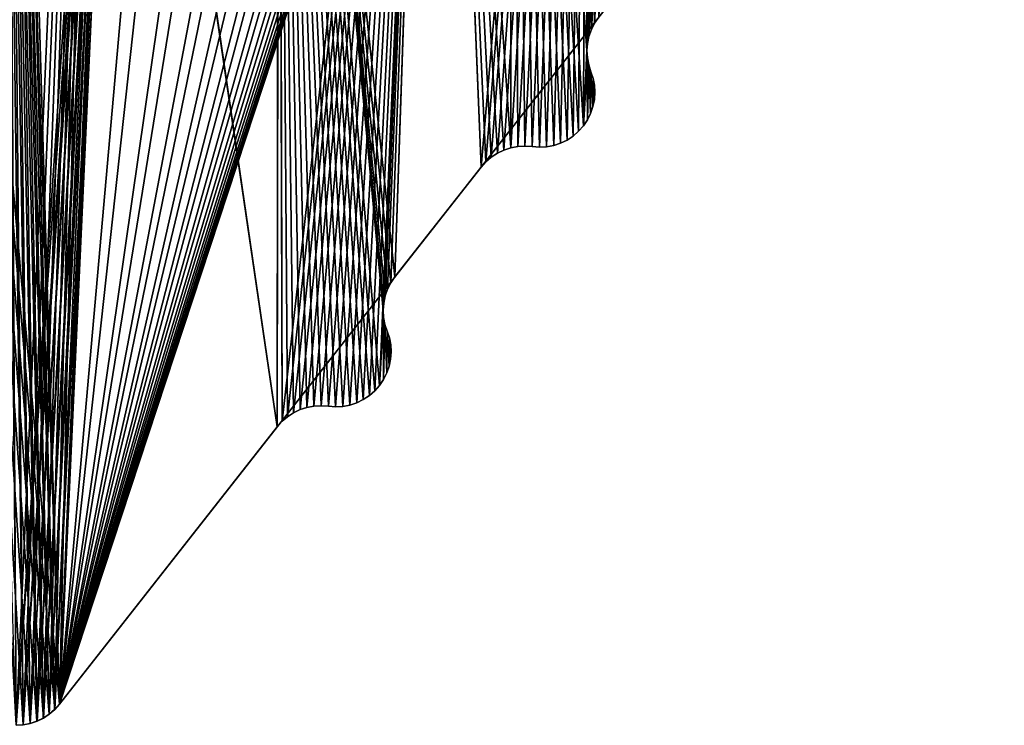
# Model space of a CAD drawing. Header units: millimetres. Extents: x -45.8 to 32.5, y -38.6 to 44.
# Tile 655 of 656: x 11.4 to 15.9, y -22.5 to -19.3. Entities that reach past the tile are written whole.
import ezdxf

# ---------------------------------------------------------------- set-up
doc = ezdxf.new("R2010")
doc.units = ezdxf.units.MM
doc.header["$LTSCALE"] = 33.374815
for name, color, linetype in [('127', 7, 'CONTINUOUS'), ('128', 7, 'CONTINUOUS'), ('129', 7, 'CONTINUOUS'), ('51', 7, 'CONTINUOUS'), ('53', 7, 'CONTINUOUS'), ('618', 7, 'CONTINUOUS'), ('620', 7, 'CONTINUOUS'), ('632', 7, 'CONTINUOUS'), ('633', 7, 'CONTINUOUS'), ('656', 7, 'CONTINUOUS'), ('658', 7, 'CONTINUOUS'), ('666', 7, 'CONTINUOUS'), ('667', 7, 'CONTINUOUS'), ('87', 7, 'CONTINUOUS'), ('96', 7, 'CONTINUOUS'), ('97', 7, 'CONTINUOUS')]:
    doc.layers.add(name, color=color, linetype=linetype)

msp = doc.modelspace()

# ---------------------------------------------------------------- linework, layer by layer
at = {"layer": '127', "linetype": 'CONTINUOUS'}
for points in [[(14.0261, -19.2813, -255), (14.0261, -19.2813, 255), (14.0076, -19.3084, 255), (14.0261, -19.2813, -255)], [(14.0076, -19.3084, -255), (14.0261, -19.2813, -255), (14.0076, -19.3084, 255), (14.0076, -19.3084, -255)], [(14.0076, -19.3084, -255), (14.0076, -19.3084, 255), (13.9929, -19.3374, 255), (14.0076, -19.3084, -255)], [(13.9929, -19.3374, -255), (14.0076, -19.3084, -255), (13.9929, -19.3374, 255), (13.9929, -19.3374, -255)], [(13.9753, -19.4003, -255), (13.982, -19.3683, -255), (13.9753, -19.4003, 255), (13.9753, -19.4003, -255)], [(13.982, -19.3683, -255), (13.982, -19.3683, 255), (13.9753, -19.4003, 255), (13.982, -19.3683, -255)], [(13.9929, -19.3374, -255), (13.9929, -19.3374, 255), (13.982, -19.3683, 255), (13.9929, -19.3374, -255)], [(13.982, -19.3683, -255), (13.9929, -19.3374, -255), (13.982, -19.3683, 255), (13.982, -19.3683, -255)], [(13.9753, -19.4003, -255), (13.9753, -19.4003, 255), (13.9728, -19.4329, 255), (13.9753, -19.4003, -255)], [(13.9728, -19.4329, -255), (13.9753, -19.4003, -255), (13.9728, -19.4329, 255), (13.9728, -19.4329, -255)], [(13.9728, -19.4329, -255), (13.9728, -19.4329, 255), (13.9746, -19.4656, 255), (13.9728, -19.4329, -255)], [(13.9746, -19.4656, -255), (13.9728, -19.4329, -255), (13.9746, -19.4656, 255), (13.9746, -19.4656, -255)], [(13.9746, -19.4656, -255), (13.9746, -19.4656, 255), (13.9806, -19.4976, 255), (13.9746, -19.4656, -255)], [(13.9806, -19.4976, -255), (13.9746, -19.4656, -255), (13.9806, -19.4976, 255), (13.9806, -19.4976, -255)], [(13.9806, -19.4976, -255), (13.9806, -19.4976, 255), (13.9907, -19.5288, 255), (13.9806, -19.4976, -255)], [(13.9907, -19.5288, -255), (13.9806, -19.4976, -255), (13.9907, -19.5288, 255), (13.9907, -19.5288, -255)]]:
    msp.add_3dface(points, dxfattribs=at)
at = {"layer": '128', "linetype": 'CONTINUOUS'}
for points in [[(13.9907, -19.5288, -255), (13.9907, -19.5288, 255), (14.0007, -19.559, 255), (13.9907, -19.5288, -255)], [(14.0007, -19.559, -255), (13.9907, -19.5288, -255), (14.0007, -19.559, 255), (14.0007, -19.559, -255)], [(14.0067, -19.5902, -255), (14.0007, -19.559, -255), (14.0067, -19.5902, 255), (14.0067, -19.5902, -255)], [(14.0007, -19.559, -255), (14.0007, -19.559, 255), (14.0067, -19.5902, 255), (14.0007, -19.559, -255)], [(14.0087, -19.6219, -255), (14.0067, -19.5902, -255), (14.0087, -19.6219, 255), (14.0087, -19.6219, -255)], [(14.0067, -19.5902, -255), (14.0067, -19.5902, 255), (14.0087, -19.6219, 255), (14.0067, -19.5902, -255)], [(14.0065, -19.655, -255), (14.0087, -19.6219, -255), (14.0065, -19.655, 255), (14.0065, -19.655, -255)], [(14.0087, -19.6219, -255), (14.0087, -19.6219, 255), (14.0065, -19.655, 255), (14.0087, -19.6219, -255)], [(13.9894, -19.7183, -255), (14.0001, -19.6871, 255), (13.9894, -19.7183, 255), (13.9894, -19.7183, -255)], [(13.9894, -19.7183, -255), (14.0001, -19.6871, -255), (14.0001, -19.6871, 255), (13.9894, -19.7183, -255)], [(14.0001, -19.6871, -255), (14.0065, -19.655, 255), (14.0001, -19.6871, 255), (14.0001, -19.6871, -255)], [(14.0001, -19.6871, -255), (14.0065, -19.655, -255), (14.0065, -19.655, 255), (14.0001, -19.6871, -255)], [(13.9748, -19.7477, -255), (13.9894, -19.7183, 255), (13.9748, -19.7477, 255), (13.9748, -19.7477, -255)], [(13.9748, -19.7477, -255), (13.9894, -19.7183, -255), (13.9894, -19.7183, 255), (13.9748, -19.7477, -255)], [(13.9346, -19.7996, -255), (13.9564, -19.775, -255), (13.9564, -19.775, 255), (13.9346, -19.7996, -255)], [(13.9346, -19.7996, -255), (13.9564, -19.775, 255), (13.9346, -19.7996, 255), (13.9346, -19.7996, -255)], [(13.9564, -19.775, -255), (13.9748, -19.7477, -255), (13.9748, -19.7477, 255), (13.9564, -19.775, -255)], [(13.9564, -19.775, -255), (13.9748, -19.7477, 255), (13.9564, -19.775, 255), (13.9564, -19.775, -255)], [(13.8823, -19.8392, -255), (13.9098, -19.8211, -255), (13.9098, -19.8211, 255), (13.8823, -19.8392, -255)], [(13.8823, -19.8392, -255), (13.9098, -19.8211, 255), (13.8823, -19.8392, 255), (13.8823, -19.8392, -255)], [(13.9098, -19.8211, -255), (13.9346, -19.7996, -255), (13.9346, -19.7996, 255), (13.9098, -19.8211, -255)], [(13.9098, -19.8211, -255), (13.9346, -19.7996, 255), (13.9098, -19.8211, 255), (13.9098, -19.8211, -255)], [(13.7892, -19.8701, -255), (13.8216, -19.8639, 255), (13.7892, -19.8701, 255), (13.7892, -19.8701, -255)], [(13.7892, -19.8701, -255), (13.8216, -19.8639, -255), (13.8216, -19.8639, 255), (13.7892, -19.8701, -255)], [(13.8216, -19.8639, -255), (13.8528, -19.8536, 255), (13.8216, -19.8639, 255), (13.8216, -19.8639, -255)], [(13.8216, -19.8639, -255), (13.8528, -19.8536, -255), (13.8528, -19.8536, 255), (13.8216, -19.8639, -255)], [(13.8528, -19.8536, -255), (13.8823, -19.8392, 255), (13.8528, -19.8536, 255), (13.8528, -19.8536, -255)], [(13.8528, -19.8536, -255), (13.8823, -19.8392, -255), (13.8823, -19.8392, 255), (13.8528, -19.8536, -255)], [(13.7565, -19.8719, -255), (13.7564, -19.8719, 255), (13.7234, -19.8694, 255), (13.7565, -19.8719, -255)], [(13.7234, -19.8694, -255), (13.7565, -19.8719, -255), (13.7234, -19.8694, 255), (13.7234, -19.8694, -255)], [(13.7565, -19.8719, -255), (13.7892, -19.8701, 255), (13.7564, -19.8719, 255), (13.7565, -19.8719, -255)], [(13.7565, -19.8719, -255), (13.7892, -19.8701, -255), (13.7892, -19.8701, 255), (13.7565, -19.8719, -255)]]:
    msp.add_3dface(points, dxfattribs=at)
at = {"layer": '129', "linetype": 'CONTINUOUS'}
for points in [[(13.0668, -20.5174, -255), (13.0815, -20.4884, -255), (13.0668, -20.5174, 255), (13.0668, -20.5174, -255)], [(13.0815, -20.4884, -255), (13.0815, -20.4884, 255), (13.0668, -20.5174, 255), (13.0815, -20.4884, -255)], [(13.1, -20.4613, -255), (13.1, -20.4613, 255), (13.0815, -20.4884, 255), (13.1, -20.4613, -255)], [(13.0815, -20.4884, -255), (13.1, -20.4613, -255), (13.0815, -20.4884, 255), (13.0815, -20.4884, -255)], [(13.0668, -20.5174, -255), (13.0668, -20.5174, 255), (13.0559, -20.5483, 255), (13.0668, -20.5174, -255)], [(13.0559, -20.5483, -255), (13.0668, -20.5174, -255), (13.0559, -20.5483, 255), (13.0559, -20.5483, -255)], [(13.0467, -20.6129, -255), (13.0492, -20.5803, -255), (13.0467, -20.6129, 255), (13.0467, -20.6129, -255)], [(13.0492, -20.5803, -255), (13.0492, -20.5803, 255), (13.0467, -20.6129, 255), (13.0492, -20.5803, -255)], [(13.0559, -20.5483, -255), (13.0559, -20.5483, 255), (13.0492, -20.5803, 255), (13.0559, -20.5483, -255)], [(13.0492, -20.5803, -255), (13.0559, -20.5483, -255), (13.0492, -20.5803, 255), (13.0492, -20.5803, -255)], [(13.0485, -20.6456, -255), (13.0467, -20.6129, -255), (13.0485, -20.6456, 255), (13.0485, -20.6456, -255)], [(13.0467, -20.6129, -255), (13.0467, -20.6129, 255), (13.0485, -20.6456, 255), (13.0467, -20.6129, -255)], [(13.0545, -20.6776, -255), (13.0485, -20.6456, -255), (13.0545, -20.6776, 255), (13.0545, -20.6776, -255)], [(13.0485, -20.6456, -255), (13.0485, -20.6456, 255), (13.0545, -20.6776, 255), (13.0485, -20.6456, -255)], [(13.0647, -20.7088, -255), (13.0545, -20.6776, -255), (13.0647, -20.7088, 255), (13.0647, -20.7088, -255)], [(13.0545, -20.6776, -255), (13.0545, -20.6776, 255), (13.0647, -20.7088, 255), (13.0545, -20.6776, -255)]]:
    msp.add_3dface(points, dxfattribs=at)
at = {"layer": '51', "linetype": 'CONTINUOUS'}
for points in [[(14.3056, -13.9767, -255), (13.9753, -19.4003, -255), (13.9741, -14.3082, -255), (14.3056, -13.9767, -255)], [(13.982, -19.3683, -255), (13.9753, -19.4003, -255), (14.3056, -13.9767, -255), (13.982, -19.3683, -255)], [(13.9929, -19.3374, -255), (13.982, -19.3683, -255), (14.3056, -13.9767, -255), (13.9929, -19.3374, -255)], [(14.0076, -19.3084, -255), (13.9929, -19.3374, -255), (14.3056, -13.9767, -255), (14.0076, -19.3084, -255)], [(14.0261, -19.2813, -255), (14.0076, -19.3084, -255), (14.3056, -13.9767, -255), (14.0261, -19.2813, -255)], [(13.9741, -14.3082, -255), (13.4914, -19.9626, -255), (13.2879, -14.9476, -255), (13.9741, -14.3082, -255)], [(13.5133, -19.9381, -255), (13.4914, -19.9626, -255), (13.9741, -14.3082, -255), (13.5133, -19.9381, -255)], [(13.538, -19.9169, -255), (13.5133, -19.9381, -255), (13.9741, -14.3082, -255), (13.538, -19.9169, -255)], [(13.5655, -19.899, -255), (13.538, -19.9169, -255), (13.9741, -14.3082, -255), (13.5655, -19.899, -255)], [(13.5949, -19.8849, -255), (13.5655, -19.899, -255), (13.9741, -14.3082, -255), (13.5949, -19.8849, -255)], [(13.626, -19.8747, -255), (13.5949, -19.8849, -255), (13.9741, -14.3082, -255), (13.626, -19.8747, -255)], [(13.6582, -19.8687, -255), (13.626, -19.8747, -255), (13.9741, -14.3082, -255), (13.6582, -19.8687, -255)], [(13.6907, -19.8669, -255), (13.6582, -19.8687, -255), (13.9741, -14.3082, -255), (13.6907, -19.8669, -255)], [(13.7234, -19.8694, -255), (13.6907, -19.8669, -255), (13.9741, -14.3082, -255), (13.7234, -19.8694, -255)], [(13.7565, -19.8719, -255), (13.7234, -19.8694, -255), (13.9741, -14.3082, -255), (13.7565, -19.8719, -255)], [(13.7892, -19.8701, -255), (13.7565, -19.8719, -255), (13.9741, -14.3082, -255), (13.7892, -19.8701, -255)], [(13.8216, -19.8639, -255), (13.7892, -19.8701, -255), (13.9741, -14.3082, -255), (13.8216, -19.8639, -255)], [(13.8528, -19.8536, -255), (13.8216, -19.8639, -255), (13.9741, -14.3082, -255), (13.8528, -19.8536, -255)], [(13.8823, -19.8392, -255), (13.8528, -19.8536, -255), (13.9741, -14.3082, -255), (13.8823, -19.8392, -255)], [(13.9098, -19.8211, -255), (13.8823, -19.8392, -255), (13.9741, -14.3082, -255), (13.9098, -19.8211, -255)], [(13.9346, -19.7996, -255), (13.9098, -19.8211, -255), (13.9741, -14.3082, -255), (13.9346, -19.7996, -255)], [(13.9564, -19.775, -255), (13.9346, -19.7996, -255), (13.9741, -14.3082, -255), (13.9564, -19.775, -255)], [(13.9728, -19.4329, -255), (13.9564, -19.775, -255), (13.9741, -14.3082, -255), (13.9728, -19.4329, -255)], [(13.9753, -19.4003, -255), (13.9728, -19.4329, -255), (13.9741, -14.3082, -255), (13.9753, -19.4003, -255)], [(13.2879, -14.9476, -255), (12.5873, -21.1181, -255), (12.5732, -15.5536, -255), (13.2879, -14.9476, -255)], [(12.612, -21.0969, -255), (12.5873, -21.1181, -255), (13.2879, -14.9476, -255), (12.612, -21.0969, -255)], [(12.6394, -21.079, -255), (12.612, -21.0969, -255), (13.2879, -14.9476, -255), (12.6394, -21.079, -255)], [(12.6689, -21.0649, -255), (12.6394, -21.079, -255), (13.2879, -14.9476, -255), (12.6689, -21.0649, -255)], [(12.6999, -21.0547, -255), (12.6689, -21.0649, -255), (13.2879, -14.9476, -255), (12.6999, -21.0547, -255)], [(12.7321, -21.0487, -255), (12.6999, -21.0547, -255), (13.2879, -14.9476, -255), (12.7321, -21.0487, -255)], [(12.7646, -21.0469, -255), (12.7321, -21.0487, -255), (13.2879, -14.9476, -255), (12.7646, -21.0469, -255)], [(12.7973, -21.0494, -255), (12.7646, -21.0469, -255), (13.2879, -14.9476, -255), (12.7973, -21.0494, -255)], [(12.8304, -21.0519, -255), (12.7973, -21.0494, -255), (13.2879, -14.9476, -255), (12.8304, -21.0519, -255)], [(12.8631, -21.05, -255), (12.8304, -21.0519, -255), (13.2879, -14.9476, -255), (12.8631, -21.05, -255)], [(12.8955, -21.0439, -255), (12.8631, -21.05, -255), (13.2879, -14.9476, -255), (12.8955, -21.0439, -255)], [(12.9267, -21.0335, -255), (12.8955, -21.0439, -255), (13.2879, -14.9476, -255), (12.9267, -21.0335, -255)], [(12.9563, -21.0192, -255), (12.9267, -21.0335, -255), (13.2879, -14.9476, -255), (12.9563, -21.0192, -255)], [(12.9837, -21.0011, -255), (12.9563, -21.0192, -255), (13.2879, -14.9476, -255), (12.9837, -21.0011, -255)], [(13.0085, -20.9796, -255), (12.9837, -21.0011, -255), (13.2879, -14.9476, -255), (13.0085, -20.9796, -255)], [(13.0303, -20.955, -255), (13.0085, -20.9796, -255), (13.2879, -14.9476, -255), (13.0303, -20.955, -255)], [(13.0467, -20.6129, -255), (13.0303, -20.955, -255), (13.2879, -14.9476, -255), (13.0467, -20.6129, -255)], [(13.0492, -20.5803, -255), (13.0467, -20.6129, -255), (13.2879, -14.9476, -255), (13.0492, -20.5803, -255)], [(13.0559, -20.5483, -255), (13.0492, -20.5803, -255), (13.2879, -14.9476, -255), (13.0559, -20.5483, -255)], [(13.0668, -20.5174, -255), (13.0559, -20.5483, -255), (13.2879, -14.9476, -255), (13.0668, -20.5174, -255)], [(13.0815, -20.4884, -255), (13.0668, -20.5174, -255), (13.2879, -14.9476, -255), (13.0815, -20.4884, -255)], [(13.1, -20.4613, -255), (13.0815, -20.4884, -255), (13.2879, -14.9476, -255), (13.1, -20.4613, -255)], [(13.4914, -19.9626, -255), (13.1, -20.4613, -255), (13.2879, -14.9476, -255), (13.4914, -19.9626, -255)], [(12.5732, -15.5536, -255), (12.5653, -21.1425, -255), (11.8309, -16.1255, -255), (12.5732, -15.5536, -255)], [(12.5873, -21.1181, -255), (12.5653, -21.1425, -255), (12.5732, -15.5536, -255), (12.5873, -21.1181, -255)], [(11.8309, -16.1255, -255), (11.3784, -22.5, -255), (11.0618, -16.6624, -255), (11.8309, -16.1255, -255)], [(11.4107, -22.4979, -255), (11.3784, -22.5, -255), (11.8309, -16.1255, -255), (11.4107, -22.4979, -255)], [(11.4423, -22.4917, -255), (11.4107, -22.4979, -255), (11.8309, -16.1255, -255), (11.4423, -22.4917, -255)], [(11.473, -22.4814, -255), (11.4423, -22.4917, -255), (11.8309, -16.1255, -255), (11.473, -22.4814, -255)], [(11.5021, -22.4673, -255), (11.473, -22.4814, -255), (11.8309, -16.1255, -255), (11.5021, -22.4673, -255)], [(11.529, -22.4495, -255), (11.5021, -22.4673, -255), (11.8309, -16.1255, -255), (11.529, -22.4495, -255)], [(11.5535, -22.4285, -255), (11.529, -22.4495, -255), (11.8309, -16.1255, -255), (11.5535, -22.4285, -255)], [(11.5751, -22.4043, -255), (11.5535, -22.4285, -255), (11.8309, -16.1255, -255), (11.5751, -22.4043, -255)], [(12.5653, -21.1425, -255), (11.5751, -22.4043, -255), (11.8309, -16.1255, -255), (12.5653, -21.1425, -255)], [(13.9746, -19.4656, -255), (13.9564, -19.775, -255), (13.9728, -19.4329, -255), (13.9746, -19.4656, -255)], [(13.9748, -19.7477, -255), (13.9564, -19.775, -255), (13.9746, -19.4656, -255), (13.9748, -19.7477, -255)], [(13.9806, -19.4976, -255), (13.9748, -19.7477, -255), (13.9746, -19.4656, -255), (13.9806, -19.4976, -255)], [(13.9894, -19.7183, -255), (13.9748, -19.7477, -255), (13.9806, -19.4976, -255), (13.9894, -19.7183, -255)], [(13.9907, -19.5288, -255), (13.9894, -19.7183, -255), (13.9806, -19.4976, -255), (13.9907, -19.5288, -255)], [(14.0001, -19.6871, -255), (13.9894, -19.7183, -255), (13.9907, -19.5288, -255), (14.0001, -19.6871, -255)], [(14.0007, -19.559, -255), (14.0001, -19.6871, -255), (13.9907, -19.5288, -255), (14.0007, -19.559, -255)], [(14.0065, -19.655, -255), (14.0001, -19.6871, -255), (14.0007, -19.559, -255), (14.0065, -19.655, -255)], [(14.0067, -19.5902, -255), (14.0065, -19.655, -255), (14.0007, -19.559, -255), (14.0067, -19.5902, -255)], [(14.0087, -19.6219, -255), (14.0065, -19.655, -255), (14.0067, -19.5902, -255), (14.0087, -19.6219, -255)], [(13.0485, -20.6456, -255), (13.0303, -20.955, -255), (13.0467, -20.6129, -255), (13.0485, -20.6456, -255)], [(13.0487, -20.9277, -255), (13.0303, -20.955, -255), (13.0485, -20.6456, -255), (13.0487, -20.9277, -255)], [(13.0545, -20.6776, -255), (13.0487, -20.9277, -255), (13.0485, -20.6456, -255), (13.0545, -20.6776, -255)], [(13.0633, -20.8983, -255), (13.0487, -20.9277, -255), (13.0545, -20.6776, -255), (13.0633, -20.8983, -255)], [(13.0647, -20.7088, -255), (13.0633, -20.8983, -255), (13.0545, -20.6776, -255), (13.0647, -20.7088, -255)], [(13.074, -20.8671, -255), (13.0633, -20.8983, -255), (13.0647, -20.7088, -255), (13.074, -20.8671, -255)], [(13.0746, -20.739, -255), (13.074, -20.8671, -255), (13.0647, -20.7088, -255), (13.0746, -20.739, -255)], [(13.0805, -20.835, -255), (13.074, -20.8671, -255), (13.0746, -20.739, -255), (13.0805, -20.835, -255)], [(13.0807, -20.7702, -255), (13.0805, -20.835, -255), (13.0746, -20.739, -255), (13.0807, -20.7702, -255)], [(13.0827, -20.8019, -255), (13.0805, -20.835, -255), (13.0807, -20.7702, -255), (13.0827, -20.8019, -255)]]:
    msp.add_3dface(points, dxfattribs=at)
at = {"layer": '53', "linetype": 'CONTINUOUS'}
for points in [[(13.9729, -14.3094, 255), (13.6333, -14.6332, 255), (13.9728, -19.4329, 255), (13.9729, -14.3094, 255)], [(13.9753, -19.4003, 255), (13.9729, -14.3094, 255), (13.9728, -19.4329, 255), (13.9753, -19.4003, 255)], [(13.982, -19.3683, 255), (13.9729, -14.3094, 255), (13.9753, -19.4003, 255), (13.982, -19.3683, 255)], [(13.9929, -19.3374, 255), (13.9729, -14.3094, 255), (13.982, -19.3683, 255), (13.9929, -19.3374, 255)], [(14.0076, -19.3084, 255), (13.9729, -14.3094, 255), (13.9929, -19.3374, 255), (14.0076, -19.3084, 255)], [(14.0261, -19.2813, 255), (13.9729, -14.3094, 255), (14.0076, -19.3084, 255), (14.0261, -19.2813, 255)], [(13.6333, -14.6332, 255), (13.2864, -14.949, 255), (13.626, -19.8747, 255), (13.6333, -14.6332, 255)], [(13.6582, -19.8687, 255), (13.6333, -14.6332, 255), (13.626, -19.8747, 255), (13.6582, -19.8687, 255)], [(13.7892, -19.8701, 255), (13.6333, -14.6332, 255), (13.7564, -19.8719, 255), (13.7892, -19.8701, 255)], [(13.8216, -19.8639, 255), (13.6333, -14.6332, 255), (13.7892, -19.8701, 255), (13.8216, -19.8639, 255)], [(13.8528, -19.8536, 255), (13.6333, -14.6332, 255), (13.8216, -19.8639, 255), (13.8528, -19.8536, 255)], [(13.8823, -19.8392, 255), (13.6333, -14.6332, 255), (13.8528, -19.8536, 255), (13.8823, -19.8392, 255)], [(13.9098, -19.8211, 255), (13.6333, -14.6332, 255), (13.8823, -19.8392, 255), (13.9098, -19.8211, 255)], [(13.9346, -19.7996, 255), (13.6333, -14.6332, 255), (13.9098, -19.8211, 255), (13.9346, -19.7996, 255)], [(13.9564, -19.775, 255), (13.6333, -14.6332, 255), (13.9346, -19.7996, 255), (13.9564, -19.775, 255)], [(13.9728, -19.4329, 255), (13.6333, -14.6332, 255), (13.9564, -19.775, 255), (13.9728, -19.4329, 255)], [(13.7564, -19.8719, 255), (13.6333, -14.6332, 255), (13.7234, -19.8694, 255), (13.7564, -19.8719, 255)], [(13.6907, -19.8669, 255), (13.6333, -14.6332, 255), (13.6582, -19.8687, 255), (13.6907, -19.8669, 255)], [(13.7234, -19.8694, 255), (13.6333, -14.6332, 255), (13.6907, -19.8669, 255), (13.7234, -19.8694, 255)], [(13.2864, -14.949, 255), (12.5713, -15.5552, 255), (13.1, -20.4613, 255), (13.2864, -14.949, 255)], [(13.4914, -19.9626, 255), (13.2864, -14.949, 255), (13.1, -20.4613, 255), (13.4914, -19.9626, 255)], [(13.5133, -19.9381, 255), (13.2864, -14.949, 255), (13.4914, -19.9626, 255), (13.5133, -19.9381, 255)], [(13.538, -19.9169, 255), (13.2864, -14.949, 255), (13.5133, -19.9381, 255), (13.538, -19.9169, 255)], [(13.5655, -19.899, 255), (13.2864, -14.949, 255), (13.538, -19.9169, 255), (13.5655, -19.899, 255)], [(13.5949, -19.8849, 255), (13.2864, -14.949, 255), (13.5655, -19.899, 255), (13.5949, -19.8849, 255)], [(13.626, -19.8747, 255), (13.2864, -14.949, 255), (13.5949, -19.8849, 255), (13.626, -19.8747, 255)], [(12.5713, -15.5552, 255), (11.8286, -16.1271, 255), (12.5653, -21.1425, 255), (12.5713, -15.5552, 255)], [(12.5873, -21.1181, 255), (12.5713, -15.5552, 255), (12.5653, -21.1425, 255), (12.5873, -21.1181, 255)], [(12.612, -21.0969, 255), (12.5713, -15.5552, 255), (12.5873, -21.1181, 255), (12.612, -21.0969, 255)], [(12.6394, -21.079, 255), (12.5713, -15.5552, 255), (12.612, -21.0969, 255), (12.6394, -21.079, 255)], [(12.6689, -21.0649, 255), (12.5713, -15.5552, 255), (12.6394, -21.079, 255), (12.6689, -21.0649, 255)], [(12.6999, -21.0547, 255), (12.5713, -15.5552, 255), (12.6689, -21.0649, 255), (12.6999, -21.0547, 255)], [(12.7321, -21.0487, 255), (12.5713, -15.5552, 255), (12.6999, -21.0547, 255), (12.7321, -21.0487, 255)], [(12.7646, -21.0469, 255), (12.5713, -15.5552, 255), (12.7321, -21.0487, 255), (12.7646, -21.0469, 255)], [(12.7973, -21.0494, 255), (12.5713, -15.5552, 255), (12.7646, -21.0469, 255), (12.7973, -21.0494, 255)], [(12.8304, -21.0519, 255), (12.5713, -15.5552, 255), (12.7973, -21.0494, 255), (12.8304, -21.0519, 255)], [(12.8631, -21.05, 255), (12.5713, -15.5552, 255), (12.8304, -21.0519, 255), (12.8631, -21.05, 255)], [(12.8955, -21.0439, 255), (12.5713, -15.5552, 255), (12.8631, -21.05, 255), (12.8955, -21.0439, 255)], [(12.9267, -21.0335, 255), (12.5713, -15.5552, 255), (12.8955, -21.0439, 255), (12.9267, -21.0335, 255)], [(12.9563, -21.0192, 255), (12.5713, -15.5552, 255), (12.9267, -21.0335, 255), (12.9563, -21.0192, 255)], [(12.9837, -21.0011, 255), (12.5713, -15.5552, 255), (12.9563, -21.0192, 255), (12.9837, -21.0011, 255)], [(13.0085, -20.9796, 255), (12.5713, -15.5552, 255), (12.9837, -21.0011, 255), (13.0085, -20.9796, 255)], [(13.0303, -20.955, 255), (12.5713, -15.5552, 255), (13.0085, -20.9796, 255), (13.0303, -20.955, 255)], [(13.0467, -20.6129, 255), (12.5713, -15.5552, 255), (13.0303, -20.955, 255), (13.0467, -20.6129, 255)], [(13.0492, -20.5803, 255), (12.5713, -15.5552, 255), (13.0467, -20.6129, 255), (13.0492, -20.5803, 255)], [(13.0559, -20.5483, 255), (12.5713, -15.5552, 255), (13.0492, -20.5803, 255), (13.0559, -20.5483, 255)], [(13.0668, -20.5174, 255), (12.5713, -15.5552, 255), (13.0559, -20.5483, 255), (13.0668, -20.5174, 255)], [(13.0815, -20.4884, 255), (12.5713, -15.5552, 255), (13.0668, -20.5174, 255), (13.0815, -20.4884, 255)], [(13.1, -20.4613, 255), (12.5713, -15.5552, 255), (13.0815, -20.4884, 255), (13.1, -20.4613, 255)], [(11.8286, -16.1271, 255), (11.0594, -16.664, 255), (11.5751, -22.4043, 255), (11.8286, -16.1271, 255)], [(12.5653, -21.1425, 255), (11.8286, -16.1271, 255), (11.5751, -22.4043, 255), (12.5653, -21.1425, 255)], [(11.0594, -16.664, 255), (11.3784, -22.5, 255), (11.4107, -22.4979, 255), (11.0594, -16.664, 255)], [(11.4423, -22.4917, 255), (11.0594, -16.664, 255), (11.4107, -22.4979, 255), (11.4423, -22.4917, 255)], [(11.473, -22.4814, 255), (11.0594, -16.664, 255), (11.4423, -22.4917, 255), (11.473, -22.4814, 255)], [(11.5021, -22.4673, 255), (11.0594, -16.664, 255), (11.473, -22.4814, 255), (11.5021, -22.4673, 255)], [(11.529, -22.4495, 255), (11.0594, -16.664, 255), (11.5021, -22.4673, 255), (11.529, -22.4495, 255)], [(11.5535, -22.4285, 255), (11.0594, -16.664, 255), (11.529, -22.4495, 255), (11.5535, -22.4285, 255)], [(11.5751, -22.4043, 255), (11.0594, -16.664, 255), (11.5535, -22.4285, 255), (11.5751, -22.4043, 255)], [(13.9748, -19.7477, 255), (13.9728, -19.4329, 255), (13.9564, -19.775, 255), (13.9748, -19.7477, 255)], [(13.9746, -19.4656, 255), (13.9728, -19.4329, 255), (13.9748, -19.7477, 255), (13.9746, -19.4656, 255)], [(13.9806, -19.4976, 255), (13.9746, -19.4656, 255), (13.9748, -19.7477, 255), (13.9806, -19.4976, 255)], [(13.9894, -19.7183, 255), (13.9806, -19.4976, 255), (13.9748, -19.7477, 255), (13.9894, -19.7183, 255)], [(13.9907, -19.5288, 255), (13.9806, -19.4976, 255), (13.9894, -19.7183, 255), (13.9907, -19.5288, 255)], [(14.0001, -19.6871, 255), (13.9907, -19.5288, 255), (13.9894, -19.7183, 255), (14.0001, -19.6871, 255)], [(14.0007, -19.559, 255), (13.9907, -19.5288, 255), (14.0001, -19.6871, 255), (14.0007, -19.559, 255)], [(14.0065, -19.655, 255), (14.0007, -19.559, 255), (14.0001, -19.6871, 255), (14.0065, -19.655, 255)], [(14.0067, -19.5902, 255), (14.0007, -19.559, 255), (14.0065, -19.655, 255), (14.0067, -19.5902, 255)], [(14.0087, -19.6219, 255), (14.0067, -19.5902, 255), (14.0065, -19.655, 255), (14.0087, -19.6219, 255)], [(13.0487, -20.9277, 255), (13.0467, -20.6129, 255), (13.0303, -20.955, 255), (13.0487, -20.9277, 255)], [(13.0485, -20.6456, 255), (13.0467, -20.6129, 255), (13.0487, -20.9277, 255), (13.0485, -20.6456, 255)], [(13.0545, -20.6776, 255), (13.0485, -20.6456, 255), (13.0487, -20.9277, 255), (13.0545, -20.6776, 255)], [(13.0633, -20.8983, 255), (13.0545, -20.6776, 255), (13.0487, -20.9277, 255), (13.0633, -20.8983, 255)], [(13.0647, -20.7088, 255), (13.0545, -20.6776, 255), (13.0633, -20.8983, 255), (13.0647, -20.7088, 255)], [(13.074, -20.8671, 255), (13.0647, -20.7088, 255), (13.0633, -20.8983, 255), (13.074, -20.8671, 255)], [(13.0746, -20.739, 255), (13.0647, -20.7088, 255), (13.074, -20.8671, 255), (13.0746, -20.739, 255)], [(13.0805, -20.835, 255), (13.0746, -20.739, 255), (13.074, -20.8671, 255), (13.0805, -20.835, 255)], [(13.0807, -20.7702, 255), (13.0746, -20.739, 255), (13.0805, -20.835, 255), (13.0807, -20.7702, 255)], [(13.0827, -20.8019, 255), (13.0807, -20.7702, 255), (13.0805, -20.835, 255), (13.0827, -20.8019, 255)]]:
    msp.add_3dface(points, dxfattribs=at)
at = {"layer": '618', "linetype": 'CONTINUOUS'}
for points in [[(22.4467, -8.552, 256.5), (11.9637, -13.4488, 256.5), (11.5749, -22.4043, 256.5), (22.4467, -8.552, 256.5)], [(11.9637, -13.4488, 256.5), (11.3015, -14.0098, 256.5), (11.5749, -22.4043, 256.5), (11.9637, -13.4488, 256.5)], [(11.4105, -22.4979, 256.5), (11.3015, -14.0098, 256.5), (11.3782, -22.5, 256.5), (11.4105, -22.4979, 256.5)], [(11.4422, -22.4917, 256.5), (11.3015, -14.0098, 256.5), (11.4105, -22.4979, 256.5), (11.4422, -22.4917, 256.5)], [(11.4728, -22.4814, 256.5), (11.3015, -14.0098, 256.5), (11.4422, -22.4917, 256.5), (11.4728, -22.4814, 256.5)], [(11.5019, -22.4673, 256.5), (11.3015, -14.0098, 256.5), (11.4728, -22.4814, 256.5), (11.5019, -22.4673, 256.5)], [(11.5289, -22.4495, 256.5), (11.3015, -14.0098, 256.5), (11.5019, -22.4673, 256.5), (11.5289, -22.4495, 256.5)], [(11.5533, -22.4284, 256.5), (11.3015, -14.0098, 256.5), (11.5289, -22.4495, 256.5), (11.5533, -22.4284, 256.5)], [(11.5749, -22.4043, 256.5), (11.3015, -14.0098, 256.5), (11.5533, -22.4284, 256.5), (11.5749, -22.4043, 256.5)]]:
    msp.add_3dface(points, dxfattribs=at)
at = {"layer": '620', "linetype": 'CONTINUOUS'}
for points in [[(16.6865, -6.75, 255), (16.9872, -5.9527, 255), (11.5749, -22.4043, 255), (16.6865, -6.75, 255)], [(11.5749, -22.4043, 255), (16.9872, -5.9527, 255), (22.4467, -8.552, 255), (11.5749, -22.4043, 255)], [(16.3483, -7.5321, 255), (16.6865, -6.75, 255), (11.5749, -22.4043, 255), (16.3483, -7.5321, 255)], [(15.9736, -8.2972, 255), (16.3483, -7.5321, 255), (11.5749, -22.4043, 255), (15.9736, -8.2972, 255)], [(15.5631, -9.0437, 255), (15.9736, -8.2972, 255), (11.5749, -22.4043, 255), (15.5631, -9.0437, 255)], [(15.1178, -9.7699, 255), (15.5631, -9.0437, 255), (11.5749, -22.4043, 255), (15.1178, -9.7699, 255)], [(14.6387, -10.4742, 255), (15.1178, -9.7699, 255), (11.5749, -22.4043, 255), (14.6387, -10.4742, 255)], [(14.1268, -11.155, 255), (14.6387, -10.4742, 255), (11.5749, -22.4043, 255), (14.1268, -11.155, 255)], [(13.5829, -11.8112, 255), (14.1268, -11.155, 255), (11.5749, -22.4043, 255), (13.5829, -11.8112, 255)], [(13.0086, -12.4409, 255), (13.5829, -11.8112, 255), (11.5749, -22.4043, 255), (13.0086, -12.4409, 255)], [(12.4052, -13.0427, 255), (13.0086, -12.4409, 255), (11.5749, -22.4043, 255), (12.4052, -13.0427, 255)], [(11.7742, -13.615, 255), (12.4052, -13.0427, 255), (11.5749, -22.4043, 255), (11.7742, -13.615, 255)], [(11.1169, -14.1568, 255), (11.7742, -13.615, 255), (11.3782, -22.5, 255), (11.1169, -14.1568, 255)], [(11.3782, -22.5, 255), (11.7742, -13.615, 255), (11.4105, -22.4979, 255), (11.3782, -22.5, 255)], [(11.4105, -22.4979, 255), (11.7742, -13.615, 255), (11.4422, -22.4917, 255), (11.4105, -22.4979, 255)], [(11.4422, -22.4917, 255), (11.7742, -13.615, 255), (11.4728, -22.4814, 255), (11.4422, -22.4917, 255)], [(11.4728, -22.4814, 255), (11.7742, -13.615, 255), (11.5019, -22.4673, 255), (11.4728, -22.4814, 255)], [(11.5019, -22.4673, 255), (11.7742, -13.615, 255), (11.5289, -22.4495, 255), (11.5019, -22.4673, 255)], [(11.5289, -22.4495, 255), (11.7742, -13.615, 255), (11.5533, -22.4284, 255), (11.5289, -22.4495, 255)], [(11.5533, -22.4284, 255), (11.7742, -13.615, 255), (11.5749, -22.4043, 255), (11.5533, -22.4284, 255)]]:
    msp.add_3dface(points, dxfattribs=at)
at = {"layer": '632', "linetype": 'CONTINUOUS'}
for points in [[(11.5749, -22.4043, 256.5), (11.5533, -22.4284, 256.5), (11.5749, -22.4043, 255), (11.5749, -22.4043, 256.5)], [(11.5533, -22.4284, 256.5), (11.5533, -22.4284, 255), (11.5749, -22.4043, 255), (11.5533, -22.4284, 256.5)], [(11.5289, -22.4495, 256.5), (11.5019, -22.4673, 256.5), (11.5289, -22.4495, 255), (11.5289, -22.4495, 256.5)], [(11.5019, -22.4673, 256.5), (11.5019, -22.4673, 255), (11.5289, -22.4495, 255), (11.5019, -22.4673, 256.5)], [(11.5533, -22.4284, 256.5), (11.5289, -22.4495, 256.5), (11.5533, -22.4284, 255), (11.5533, -22.4284, 256.5)], [(11.5289, -22.4495, 256.5), (11.5289, -22.4495, 255), (11.5533, -22.4284, 255), (11.5289, -22.4495, 256.5)], [(11.3782, -22.5, 256.5), (11.3782, -22.5, 255), (11.4105, -22.4979, 255), (11.3782, -22.5, 256.5)], [(11.4105, -22.4979, 256.5), (11.3782, -22.5, 256.5), (11.4105, -22.4979, 255), (11.4105, -22.4979, 256.5)], [(11.4105, -22.4979, 256.5), (11.4105, -22.4979, 255), (11.4422, -22.4917, 255), (11.4105, -22.4979, 256.5)], [(11.4422, -22.4917, 256.5), (11.4105, -22.4979, 256.5), (11.4422, -22.4917, 255), (11.4422, -22.4917, 256.5)], [(11.4422, -22.4917, 256.5), (11.4422, -22.4917, 255), (11.4728, -22.4814, 255), (11.4422, -22.4917, 256.5)], [(11.4728, -22.4814, 256.5), (11.4422, -22.4917, 256.5), (11.4728, -22.4814, 255), (11.4728, -22.4814, 256.5)], [(11.5019, -22.4673, 256.5), (11.4728, -22.4814, 256.5), (11.5019, -22.4673, 255), (11.5019, -22.4673, 256.5)], [(11.4728, -22.4814, 256.5), (11.4728, -22.4814, 255), (11.5019, -22.4673, 255), (11.4728, -22.4814, 256.5)]]:
    msp.add_3dface(points, dxfattribs=at)
at = {"layer": '633', "linetype": 'CONTINUOUS'}
for points in [[(22.4467, -8.552, 256.5), (11.5749, -22.4043, 256.5), (22.4467, -8.552, 255), (22.4467, -8.552, 256.5)], [(11.5749, -22.4043, 256.5), (11.5749, -22.4043, 255), (22.4467, -8.552, 255), (11.5749, -22.4043, 256.5)]]:
    msp.add_3dface(points, dxfattribs=at)
at = {"layer": '656', "linetype": 'CONTINUOUS'}
for points in [[(16.8441, -6.3464, -256.5), (17.1301, -5.5282, -256.5), (11.5752, -22.4043, -256.5), (16.8441, -6.3464, -256.5)], [(11.5752, -22.4043, -256.5), (17.1301, -5.5282, -256.5), (22.4467, -8.552, -256.5), (11.5752, -22.4043, -256.5)], [(16.5191, -7.1498, -256.5), (16.8441, -6.3464, -256.5), (11.5752, -22.4043, -256.5), (16.5191, -7.1498, -256.5)], [(16.1556, -7.9369, -256.5), (16.5191, -7.1498, -256.5), (11.5752, -22.4043, -256.5), (16.1556, -7.9369, -256.5)], [(15.7547, -8.7056, -256.5), (16.1556, -7.9369, -256.5), (11.5752, -22.4043, -256.5), (15.7547, -8.7056, -256.5)], [(15.3173, -9.4541, -256.5), (15.7547, -8.7056, -256.5), (11.5752, -22.4043, -256.5), (15.3173, -9.4541, -256.5)], [(14.8444, -10.1805, -256.5), (15.3173, -9.4541, -256.5), (11.5752, -22.4043, -256.5), (14.8444, -10.1805, -256.5)], [(14.3371, -10.8834, -256.5), (14.8444, -10.1805, -256.5), (11.5752, -22.4043, -256.5), (14.3371, -10.8834, -256.5)], [(13.7966, -11.5609, -256.5), (14.3371, -10.8834, -256.5), (11.5752, -22.4043, -256.5), (13.7966, -11.5609, -256.5)], [(13.2242, -12.2115, -256.5), (13.7966, -11.5609, -256.5), (11.5752, -22.4043, -256.5), (13.2242, -12.2115, -256.5)], [(12.6212, -12.8338, -256.5), (13.2242, -12.2115, -256.5), (11.5752, -22.4043, -256.5), (12.6212, -12.8338, -256.5)], [(11.9888, -13.4265, -256.5), (12.6212, -12.8338, -256.5), (11.5752, -22.4043, -256.5), (11.9888, -13.4265, -256.5)], [(11.3285, -13.988, -256.5), (11.9888, -13.4265, -256.5), (11.3786, -22.5, -256.5), (11.3285, -13.988, -256.5)], [(11.3786, -22.5, -256.5), (11.9888, -13.4265, -256.5), (11.4108, -22.4979, -256.5), (11.3786, -22.5, -256.5)], [(11.4108, -22.4979, -256.5), (11.9888, -13.4265, -256.5), (11.4425, -22.4917, -256.5), (11.4108, -22.4979, -256.5)], [(11.4425, -22.4917, -256.5), (11.9888, -13.4265, -256.5), (11.4732, -22.4814, -256.5), (11.4425, -22.4917, -256.5)], [(11.4732, -22.4814, -256.5), (11.9888, -13.4265, -256.5), (11.5022, -22.4673, -256.5), (11.4732, -22.4814, -256.5)], [(11.5022, -22.4673, -256.5), (11.9888, -13.4265, -256.5), (11.5292, -22.4495, -256.5), (11.5022, -22.4673, -256.5)], [(11.5292, -22.4495, -256.5), (11.9888, -13.4265, -256.5), (11.5537, -22.4284, -256.5), (11.5292, -22.4495, -256.5)], [(11.5537, -22.4284, -256.5), (11.9888, -13.4265, -256.5), (11.5752, -22.4043, -256.5), (11.5537, -22.4284, -256.5)]]:
    msp.add_3dface(points, dxfattribs=at)
at = {"layer": '658', "linetype": 'CONTINUOUS'}
for points in [[(22.4467, -8.552, -255), (11.9881, -13.427, -255), (11.5752, -22.4043, -255), (22.4467, -8.552, -255)], [(11.9881, -13.427, -255), (11.3278, -13.9886, -255), (11.5752, -22.4043, -255), (11.9881, -13.427, -255)], [(11.4732, -22.4814, -255), (11.3278, -13.9886, -255), (11.4425, -22.4917, -255), (11.4732, -22.4814, -255)], [(11.4425, -22.4917, -255), (11.3278, -13.9886, -255), (11.4108, -22.4979, -255), (11.4425, -22.4917, -255)], [(11.4108, -22.4979, -255), (11.3278, -13.9886, -255), (11.3786, -22.5, -255), (11.4108, -22.4979, -255)], [(11.5022, -22.4673, -255), (11.3278, -13.9886, -255), (11.4732, -22.4814, -255), (11.5022, -22.4673, -255)], [(11.5752, -22.4043, -255), (11.3278, -13.9886, -255), (11.5537, -22.4284, -255), (11.5752, -22.4043, -255)], [(11.5537, -22.4284, -255), (11.3278, -13.9886, -255), (11.5292, -22.4495, -255), (11.5537, -22.4284, -255)], [(11.5292, -22.4495, -255), (11.3278, -13.9886, -255), (11.5022, -22.4673, -255), (11.5292, -22.4495, -255)]]:
    msp.add_3dface(points, dxfattribs=at)
at = {"layer": '666', "linetype": 'CONTINUOUS'}
for points in [[(22.4467, -8.552, -256.5), (22.4467, -8.552, -255), (11.5752, -22.4043, -255), (22.4467, -8.552, -256.5)], [(11.5752, -22.4043, -256.5), (22.4467, -8.552, -256.5), (11.5752, -22.4043, -255), (11.5752, -22.4043, -256.5)]]:
    msp.add_3dface(points, dxfattribs=at)
at = {"layer": '667', "linetype": 'CONTINUOUS'}
for points in [[(11.5752, -22.4043, -256.5), (11.5752, -22.4043, -255), (11.5537, -22.4284, -255), (11.5752, -22.4043, -256.5)], [(11.5537, -22.4284, -256.5), (11.5752, -22.4043, -256.5), (11.5537, -22.4284, -255), (11.5537, -22.4284, -256.5)], [(11.5292, -22.4495, -256.5), (11.5292, -22.4495, -255), (11.5022, -22.4673, -255), (11.5292, -22.4495, -256.5)], [(11.5022, -22.4673, -256.5), (11.5292, -22.4495, -256.5), (11.5022, -22.4673, -255), (11.5022, -22.4673, -256.5)], [(11.5537, -22.4284, -256.5), (11.5537, -22.4284, -255), (11.5292, -22.4495, -255), (11.5537, -22.4284, -256.5)], [(11.5292, -22.4495, -256.5), (11.5537, -22.4284, -256.5), (11.5292, -22.4495, -255), (11.5292, -22.4495, -256.5)], [(11.4108, -22.4979, -256.5), (11.4108, -22.4979, -255), (11.3786, -22.5, -255), (11.4108, -22.4979, -256.5)], [(11.3786, -22.5, -256.5), (11.4108, -22.4979, -256.5), (11.3786, -22.5, -255), (11.3786, -22.5, -256.5)], [(11.4425, -22.4917, -256.5), (11.4425, -22.4917, -255), (11.4108, -22.4979, -255), (11.4425, -22.4917, -256.5)], [(11.4108, -22.4979, -256.5), (11.4425, -22.4917, -256.5), (11.4108, -22.4979, -255), (11.4108, -22.4979, -256.5)], [(11.4732, -22.4814, -256.5), (11.4732, -22.4814, -255), (11.4425, -22.4917, -255), (11.4732, -22.4814, -256.5)], [(11.4425, -22.4917, -256.5), (11.4732, -22.4814, -256.5), (11.4425, -22.4917, -255), (11.4425, -22.4917, -256.5)], [(11.5022, -22.4673, -256.5), (11.5022, -22.4673, -255), (11.4732, -22.4814, -255), (11.5022, -22.4673, -256.5)], [(11.4732, -22.4814, -256.5), (11.5022, -22.4673, -256.5), (11.4732, -22.4814, -255), (11.4732, -22.4814, -256.5)]]:
    msp.add_3dface(points, dxfattribs=at)
at = {"layer": '87', "linetype": 'CONTINUOUS'}
for points in [[(11.5751, -22.4043, -255), (11.5751, -22.4043, 255), (11.5535, -22.4285, 255), (11.5751, -22.4043, -255)], [(11.5535, -22.4285, -255), (11.5751, -22.4043, -255), (11.5535, -22.4285, 255), (11.5535, -22.4285, -255)], [(11.529, -22.4495, -255), (11.529, -22.4495, 255), (11.5021, -22.4673, 255), (11.529, -22.4495, -255)], [(11.5021, -22.4673, -255), (11.529, -22.4495, -255), (11.5021, -22.4673, 255), (11.5021, -22.4673, -255)], [(11.5535, -22.4285, -255), (11.5535, -22.4285, 255), (11.529, -22.4495, 255), (11.5535, -22.4285, -255)], [(11.529, -22.4495, -255), (11.5535, -22.4285, -255), (11.529, -22.4495, 255), (11.529, -22.4495, -255)], [(11.3784, -22.5, 255), (11.4107, -22.4979, -255), (11.4107, -22.4979, 255), (11.3784, -22.5, 255)], [(11.3784, -22.5, -255), (11.4107, -22.4979, -255), (11.3784, -22.5, 255), (11.3784, -22.5, -255)], [(11.4423, -22.4917, -255), (11.4423, -22.4917, 255), (11.4107, -22.4979, 255), (11.4423, -22.4917, -255)], [(11.4107, -22.4979, -255), (11.4423, -22.4917, -255), (11.4107, -22.4979, 255), (11.4107, -22.4979, -255)], [(11.473, -22.4814, -255), (11.473, -22.4814, 255), (11.4423, -22.4917, 255), (11.473, -22.4814, -255)], [(11.4423, -22.4917, -255), (11.473, -22.4814, -255), (11.4423, -22.4917, 255), (11.4423, -22.4917, -255)], [(11.5021, -22.4673, -255), (11.5021, -22.4673, 255), (11.473, -22.4814, 255), (11.5021, -22.4673, -255)], [(11.473, -22.4814, -255), (11.5021, -22.4673, -255), (11.473, -22.4814, 255), (11.473, -22.4814, -255)]]:
    msp.add_3dface(points, dxfattribs=at)
at = {"layer": '96', "linetype": 'CONTINUOUS'}
for points in [[(13.1, -20.4613, -255), (13.4914, -19.9626, 255), (13.1, -20.4613, 255), (13.1, -20.4613, -255)], [(13.1, -20.4613, -255), (13.4914, -19.9626, -255), (13.4914, -19.9626, 255), (13.1, -20.4613, -255)]]:
    msp.add_3dface(points, dxfattribs=at)
at = {"layer": '97', "linetype": 'CONTINUOUS'}
for points in [[(11.5751, -22.4043, -255), (12.5653, -21.1425, -255), (12.5653, -21.1425, 255), (11.5751, -22.4043, -255)], [(11.5751, -22.4043, -255), (12.5653, -21.1425, 255), (11.5751, -22.4043, 255), (11.5751, -22.4043, -255)]]:
    msp.add_3dface(points, dxfattribs=at)

doc.saveas('drawing.dxf')
